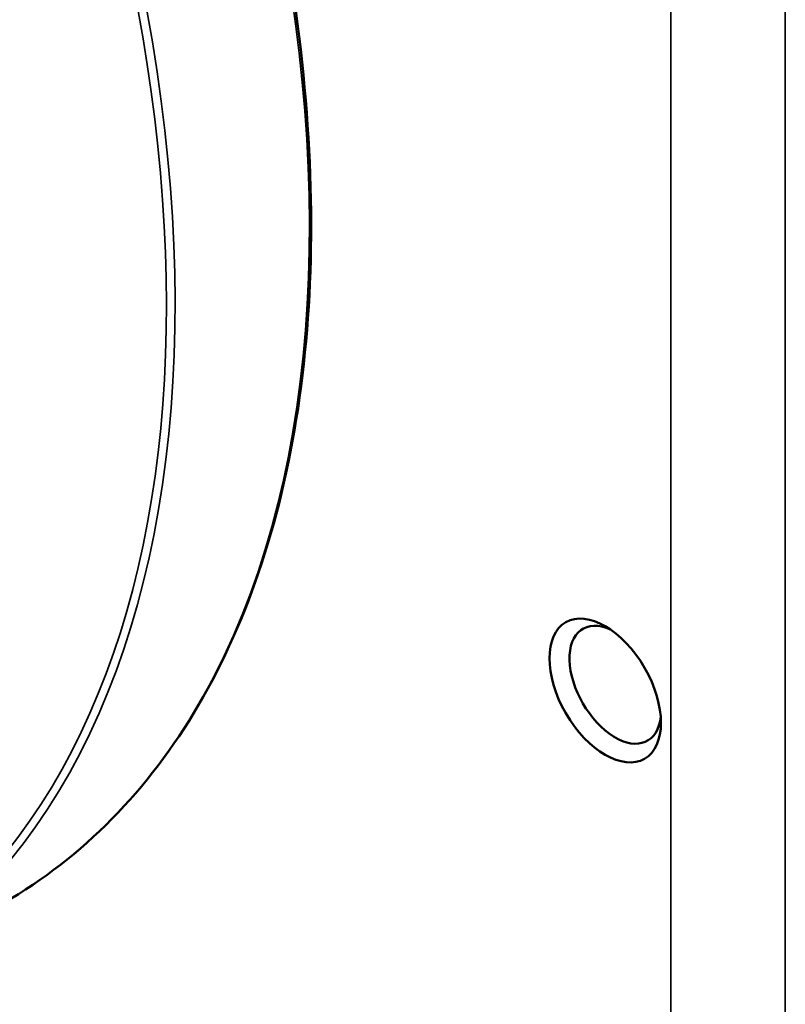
# Model space of a CAD drawing. Header units: millimetres. Extents: x 50 to 3176, y 50 to 2109.
# Tile 332 of 656: x 279 to 298, y 1613 to 1637. Entities that reach past the tile are written whole.
import ezdxf

# ---------------------------------------------------------------- set-up
doc = ezdxf.new("R2010")
doc.units = ezdxf.units.MM
doc.header["$LTSCALE"] = 10
doc.layers.add('Visible (ISO)', color=7, linetype='Continuous', lineweight=50)
doc.layers.add('Visible Narrow (ISO)', color=7, linetype='Continuous', lineweight=35)

msp = doc.modelspace()

# ---------------------------------------------------------------- linework, layer by layer
at = {"layer": 'Visible (ISO)'}
msp.add_ellipse((293.7735, 1620.619), major_axis=(-0.975, 1.6887), ratio=0.5773503, dxfattribs=at)
msp.add_ellipse((294.021, 1620.7619), major_axis=(-0.8, 1.3856), ratio=0.5773503, start_param=5.6019321, end_param=10.1060312, dxfattribs=at)
msp.add_open_spline([(278.8956, 1615.3615), (280.8423, 1616.4855), (282.4761, 1618.1489), (284.9601, 1622.3894), (285.806, 1624.9707), (286.6229, 1630.7942), (286.5902, 1634.0384), (285.6474, 1640.8552), (284.7372, 1644.4266), (282.1326, 1651.5345), (280.439, 1655.0698), (276.4398, 1661.7479), (274.1349, 1664.8896), (269.1456, 1670.4628), (266.462, 1672.8933), (260.9849, 1676.7965), (258.1924, 1678.2684), (252.78, 1680.1), (250.1605, 1680.4602), (247.0478, 1680.1776), (246.3553, 1680.0626), (245.6853, 1679.8977)], degree=3, knots=[3.9269908, 3.9269908, 3.9269908, 3.9269908, 4.2443875, 4.2443875, 4.5636488, 4.5636488, 4.8842478, 4.8842478, 5.2049159, 5.2049159, 5.5254662, 5.5254662, 5.8459742, 5.8459742, 6.1665415, 6.1665415, 6.4872271, 6.4872271, 6.8077301, 6.8077301, 6.9027018, 6.9027018, 6.9027018, 6.9027018], dxfattribs=at)
at = {"layer": 'Visible Narrow (ISO)'}
for p, q in [((295.3999, 1569.4655), (295.3999, 1700.105)), ((298.2283, 1700.105), (298.2283, 1569.4655))]:
    msp.add_line(p, q, dxfattribs=at)
for centre, major_axis, start_param, end_param in [((260.6456, 1646.9715), (18.25, -31.6099), 0, 2.975711), ((257.3222, 1645.0527), (-18.25, 31.6099), 3.1415927, 6.1173036), ((257.2161, 1644.9915), (-18.175, 31.48), 1.9522005, 6.1173036)]:
    msp.add_ellipse(centre, major_axis=major_axis, ratio=0.5773503, start_param=start_param, end_param=end_param, dxfattribs=at)

doc.saveas('drawing.dxf')
